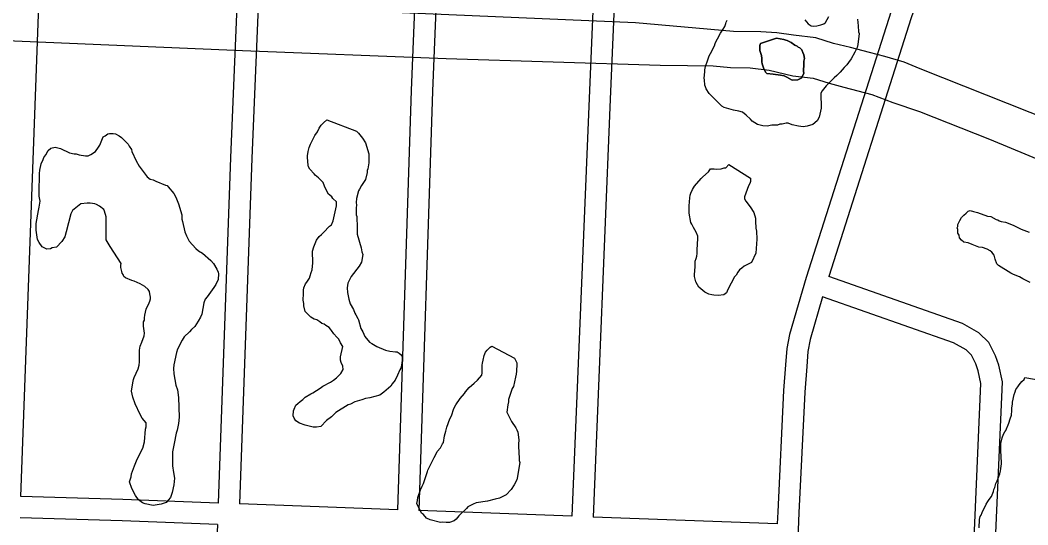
# Model space of a CAD drawing. Extents: x 3677843 to 3715951, y 511991 to 537744.
# Drawn here: x 3701466 to 3702883, y 519488 to 520197 of the extents above; entities that cross this region are included whole.
import ezdxf

# ---------------------------------------------------------------- set-up
doc = ezdxf.new("R2010")
doc.units = 0
doc.layers.add('V-ROAD-CNTR', color=7, linetype='Continuous')
doc.layers.add('V-SITE-VEGE', color=7, linetype='Continuous')

msp = doc.modelspace()

# ---------------------------------------------------------------- linework, layer by layer
at = {"layer": 'V-ROAD-CNTR'}
for points in [[(3702890, 521529.6), (3702876.7, 521146.9), (3702860.5, 520720.9), (3702859.4, 520687.4), (3702857.3, 520658.5), (3702852.8, 520634.4), (3702849.6, 520613.3), (3702846.1, 520595.4), (3702840.2, 520564.6), (3702827.4, 520518.6), (3702790.2, 520406.1), (3702718.7, 520200.6), (3702602.9, 519837.1)], [(3701467, 519527.6), (3701492.6, 520231.5), (3701514.4, 520860.1)], [(3701795.5, 520854), (3701784.7, 520554.4), (3701761.8, 520004.4), (3701744.2, 519518.1)], [(3701825.5, 520852.8), (3701814.7, 520553.3), (3701791.7, 520003.2), (3701774.2, 519517)], [(3702042.1, 520820.6), (3702034.4, 520559.9), (3702015.6, 520098.7), (3701996.4, 519508.8)], [(3702071.9, 520814.2), (3702064.4, 520558.8), (3702045.6, 520097.6), (3702026.4, 519507.7)], [(3702291.7, 520784.6), (3702285.6, 520556.7), (3702265.7, 520087.7), (3702241.6, 519499.7)], [(3702321.7, 520783.7), (3702315.6, 520555.7), (3702295.6, 520086.4), (3702271.6, 519498.5)], [(3702746.3, 520371.3), (3702690.3, 520210.1), (3702570.9, 519835.6), (3702559.5, 519796.8), (3702547.5, 519755.3), (3702543.6, 519735.4), (3702542, 519712.4), (3702539.2, 519676.3), (3702530.9, 519505.8), (3702530.2, 519488.9)], [(3700454.3, 520208.9), (3700798.4, 520194.9), (3701236.3, 520177.5), (3701778.7, 520154.9), (3702065, 520143.7), (3702365.5, 520133.9), (3702404, 520133.5), (3702440.2, 520133.2), (3702464.5, 520130.9), (3702492.3, 520130.2), (3702519.1, 520126.9), (3702552, 520119.2), (3702580.8, 520115.9), (3702603.5, 520108.8), (3702623.8, 520103.1), (3702663.2, 520093), (3702692.6, 520081.6), (3702730.5, 520069.1), (3702828.6, 520029.9), (3702964.1, 519973.7)], [(3703256.7, 519920.5), (3702731.1, 520128.9), (3702708.8, 520138.3), (3702681.6, 520146.2), (3702660, 520151.9), (3702633.1, 520159.1), (3702609.3, 520164.8), (3702584.5, 520172.7), (3702553.3, 520176.5), (3702529.5, 520179.5), (3702507.2, 520181.2), (3702469, 520181.3), (3702330.8, 520193.8), (3702003.1, 520207.9)], [(3702826.2, 519189.8), (3702834, 519391.2), (3702846.9, 519688.9), (3702841.8, 519712.2), (3702837.3, 519725.5), (3702827.9, 519744.2), (3702813.9, 519757.8), (3702790.6, 519771), (3702602.9, 519837.1)], [(3702594.1, 519808.4), (3702576.7, 519748.2), (3702573.4, 519731.4), (3702572, 519710.3), (3702569.2, 519674.4), (3702560.8, 519504.5), (3702544.3, 519078.9), (3702530.6, 518663.5), (3702513, 518240.2)], [(3702760.1, 518230.4), (3702778.3, 518729.7), (3702804, 519392.5), (3702816.7, 519686.3), (3702812.8, 519704.2), (3702809.5, 519713.9), (3702803.4, 519726.2), (3702795.7, 519733.6), (3702778.1, 519743.6), (3702594.1, 519808.4)], [(3701744.2, 519518.1), (3701610.2, 519523), (3701467, 519527.6)], [(3701996.4, 519508.8), (3701886.1, 519512.9), (3701774.2, 519517)], [(3701743.2, 519488.1), (3701609.1, 519493), (3701465.9, 519497.6)], [(3702241.6, 519499.7), (3702026.4, 519507.7)], [(3702530.2, 519488.9), (3702271.6, 519498.5)], [(3701743.2, 519488.1), (3701740.7, 519421), (3701713.2, 518520), (3701703.9, 518269)]]:
    msp.add_lwpolyline(points, dxfattribs=at)
at = {"layer": 'V-SITE-VEGE'}
for points in [[(3702643, 520198.7), (3702644.1, 520189.4), (3702644.7, 520181.2), (3702645.3, 520178.5), (3702643.7, 520163.2), (3702642.7, 520158.9), (3702639.5, 520152.3), (3702634.1, 520143), (3702630.3, 520138.1), (3702628.1, 520134.8), (3702624.3, 520130.9), (3702618.9, 520124.4), (3702614, 520119.4), (3702610.2, 520116.1), (3702598.9, 520105.1), (3702593.4, 520098), (3702591.8, 520094.7), (3702592, 520073.5), (3702589.3, 520060.9), (3702586.6, 520056), (3702580.1, 520050.5), (3702572.5, 520048.2), (3702566.5, 520047.6), (3702560, 520048.1), (3702551.2, 520050.3), (3702545.7, 520052.4), (3702543, 520052.4), (3702537, 520051.3), (3702533.8, 520051.2), (3702530.5, 520049.6), (3702522.9, 520049.5), (3702516.3, 520048.4), (3702509.8, 520048.9), (3702502.7, 520050.5), (3702495, 520055.4), (3702492.8, 520058.1), (3702486.8, 520064), (3702481.3, 520067.8), (3702476.4, 520069.4), (3702468.7, 520071), (3702455.6, 520074.7), (3702452.3, 520076.4), (3702439.1, 520089.4), (3702434.7, 520094.2), (3702430.3, 520100.8), (3702429.2, 520103.5), (3702428.7, 520106.2), (3702428.1, 520113.3), (3702427.5, 520116), (3702428.5, 520124.7), (3702428.5, 520127.5), (3702429.6, 520132.4), (3702432.8, 520141.7), (3702434.4, 520147.1), (3702436.6, 520150.4), (3702441.9, 520161.4), (3702443, 520164.7), (3702444.1, 520166.8), (3702446.2, 520171.2), (3702450.6, 520178.9), (3702454.3, 520184.9), (3702456.5, 520188.7), (3702458.1, 520192.6), (3702458.6, 520194.8), (3702459.7, 520197.5)], [(3702569.3, 520197.7), (3702573.7, 520192.2), (3702578.1, 520189.5), (3702581.9, 520189), (3702585.8, 520189.6), (3702591.7, 520190.7), (3702595.6, 520192.4), (3702598.3, 520194), (3702602.6, 520202.8)], [(3701946.1, 519663.4), (3701936.3, 519660.6), (3701930.4, 519657.3), (3701927.1, 519656.2), (3701909.7, 519645.7), (3701903.8, 519639.7), (3701896.7, 519634.2), (3701888.6, 519625.9), (3701882.6, 519624.8), (3701877.7, 519624.8), (3701866.7, 519628), (3701858.5, 519630.6), (3701853.6, 519633.9), (3701850.9, 519637.7), (3701849.8, 519640.9), (3701850.3, 519648), (3701851.3, 519650.2), (3701853.5, 519655.7), (3701856.2, 519658.4), (3701859.4, 519661.2), (3701863.2, 519663.9), (3701866.5, 519667.2), (3701874.6, 519671.7), (3701877.4, 519673.3), (3701887.7, 519679.9), (3701891.5, 519682.7), (3701902.3, 519688.2), (3701906.2, 519691), (3701910.5, 519694.3), (3701916.5, 519700.3), (3701920.2, 519706.3), (3701919.7, 519710.7), (3701917.4, 519716.1), (3701916.3, 519719.4), (3701916.3, 519723.7), (3701919.5, 519738.5), (3701916.2, 519743.4), (3701914, 519748.8), (3701911.2, 519751.5), (3701906.8, 519756.4), (3701903.5, 519760.8), (3701902.4, 519762.9), (3701900.2, 519765.1), (3701895.8, 519767.8), (3701893.1, 519770), (3701889.8, 519771), (3701887.1, 519773.2), (3701883.2, 519775.9), (3701879.4, 519777), (3701874.5, 519779.6), (3701868.4, 519785.6), (3701866.8, 519787.8), (3701864.6, 519795.4), (3701864.5, 519798.7), (3701864, 519803.6), (3701864.4, 519812.9), (3701864.4, 519817.8), (3701864.9, 519821), (3701867.1, 519826.5), (3701868.7, 519828.7), (3701872.5, 519834.7), (3701873.5, 519838), (3701875.2, 519842.4), (3701876.2, 519846.2), (3701877.2, 519856), (3701877.1, 519872.4), (3701878.7, 519878.4), (3701882.5, 519888.2), (3701886.3, 519893.2), (3701889.5, 519895.9), (3701892.2, 519898.7), (3701900.9, 519907.5), (3701903.6, 519909.7), (3701905.8, 519915.1), (3701910.5, 519936.4), (3701910.5, 519941.9), (3701905.6, 519946.8), (3701903.9, 519948.9), (3701901.2, 519951.1), (3701899.5, 519952.7), (3701896.2, 519958.7), (3701894, 519964.1), (3701891.8, 519969), (3701885.2, 519975.5), (3701880.8, 519979.3), (3701879.1, 519981.5), (3701873.1, 519988), (3701871.4, 519991.3), (3701870.9, 519993.4), (3701869.7, 520004.3), (3701869.7, 520006.5), (3701870.8, 520012.5), (3701872.4, 520018.5), (3701874, 520022.9), (3701876.1, 520026.7), (3701880.4, 520035), (3701883.7, 520040.4), (3701886.4, 520045.4), (3701889.1, 520049.7), (3701892.3, 520053), (3701897.2, 520057.4)], [(3701897.2, 520057.4), (3701938.8, 520041.3), (3701941.5, 520038.6), (3701947, 520031.6), (3701951.4, 520025.1), (3701955.9, 520009.3), (3701956, 519996.7), (3701954.9, 519988.5), (3701953.8, 519985.8), (3701953.9, 519983.1), (3701951.2, 519973.2), (3701945.8, 519965), (3701943.1, 519959.5), (3701941.5, 519957.4), (3701938.8, 519946.4), (3701938.3, 519941), (3701938.9, 519937.2), (3701938.4, 519933.3), (3701938.4, 519923.5), (3701939, 519921.3), (3701939.6, 519905.5), (3701939.7, 519896.3), (3701945.3, 519877.2), (3701946.4, 519871.8), (3701947.5, 519867.9), (3701946, 519857), (3701942.7, 519851.5), (3701931.4, 519836.8), (3701926.5, 519827.4), (3701925.5, 519820.9), (3701926.1, 519814.4), (3701927.8, 519805.1), (3701930, 519798.6), (3701934.4, 519790.4), (3701936.6, 519785.5), (3701937.7, 519782.8), (3701940.5, 519777.9), (3701941.6, 519775.7), (3701944.9, 519763.8), (3701947.7, 519758.9), (3701950.5, 519752.3), (3701957.1, 519744.7), (3701960.4, 519742.6), (3701967.5, 519738.3), (3701979.5, 519733.4), (3701985.5, 519731.8), (3701993.7, 519730.8), (3701995.9, 519730.8), (3701998.6, 519729.2), (3702001.4, 519726.5), (3702003, 519724.3), (3702003.1, 519718.9), (3702002, 519712.3), (3702000.9, 519707.9), (3701999.9, 519705.7), (3701996.6, 519698.1), (3701992.9, 519691), (3701989.1, 519686), (3701986.9, 519682.8), (3701977.2, 519674), (3701971.7, 519670.1), (3701957.6, 519666.2), (3701951.6, 519665.1), (3701946.1, 519663.4)], [(3701607.8, 519855.3), (3701592.4, 519879.2), (3701586.9, 519888.5), (3701586.6, 519920.7), (3701584.4, 519928.8), (3701583.3, 519931), (3701577.3, 519935.9), (3701573.4, 519938), (3701570.7, 519939.1), (3701564.2, 519940.1), (3701560.3, 519940.1), (3701551.1, 519939), (3701539.7, 519929.6), (3701537, 519925.2), (3701530.6, 519899.6), (3701528.5, 519892.5), (3701524.7, 519885.9), (3701517.1, 519878.2), (3701511.1, 519877.1), (3701508.4, 519876), (3701503.5, 519875.4), (3701499.7, 519877), (3701496.9, 519878.6), (3701492.5, 519884.6), (3701490.3, 519888.9), (3701488.6, 519902), (3701488.5, 519911.3), (3701491.7, 519929.9), (3701492.7, 519934.2), (3701493.8, 519943), (3701492.6, 519950), (3701492.6, 519956.6), (3701492.5, 519966.9), (3701493.1, 519969.7), (3701493, 519981.7), (3701493.5, 519986.6), (3701495.6, 519995.3), (3701498.3, 520001.3), (3701499.4, 520004.1), (3701502.1, 520007.9), (3701505.3, 520013.9), (3701509.1, 520017.2), (3701515.1, 520018.9), (3701520.6, 520017.3), (3701522.7, 520016.8), (3701535.3, 520010.9), (3701541.9, 520009.3), (3701544.6, 520009.3), (3701549, 520008.2), (3701557.7, 520006.6), (3701561.5, 520006.7), (3701565.3, 520008.3), (3701571.9, 520012.7), (3701576.2, 520018.8), (3701577.8, 520021.5), (3701582.6, 520033.5), (3701585.4, 520034.6), (3701589.2, 520037.4), (3701591.3, 520038), (3701596.8, 520038), (3701600.1, 520037.5), (3701605, 520034.8), (3701608.3, 520032.6), (3701612.7, 520028.3), (3701617.6, 520022.9), (3701619.3, 520020.1), (3701622.6, 520015.3), (3701623.1, 520012.5), (3701629.2, 519999.5), (3701633.1, 519991.9), (3701644.6, 519977.2), (3701648.5, 519974), (3701652.8, 519972.9), (3701656.7, 519970.8), (3701670.4, 519965.4), (3701672.5, 519964.9), (3701674.2, 519963.2), (3701681.9, 519953.5), (3701684.6, 519948.6), (3701688.5, 519939.3), (3701693, 519923.5), (3701693, 519917.5), (3701694.1, 519914.3), (3701697.5, 519899.6), (3701699.7, 519894.1), (3701703.6, 519886.5), (3701712.9, 519876.2), (3701716.8, 519873), (3701722.3, 519869.7)], [(3702886.1, 519828.5), (3702875.7, 519833.8), (3702870.8, 519836.5), (3702864.8, 519838.7), (3702861.5, 519840.3), (3702858.8, 519841.4), (3702841.2, 519852.2), (3702839, 519854.9), (3702836.8, 519861.4), (3702835.1, 519866.8), (3702831.8, 519871.2), (3702829.7, 519872.8), (3702825.3, 519875.5), (3702818.7, 519877.6), (3702813.8, 519878.2), (3702804.5, 519881.9), (3702798.5, 519884.1), (3702792.5, 519885.1), (3702789.2, 519887.8), (3702786.4, 519891.1), (3702785.9, 519894.9), (3702784.2, 519897.6), (3702784.2, 519903.1), (3702783.1, 519905.2), (3702784.2, 519907.4), (3702784.1, 519910.1), (3702786.8, 519915.6), (3702789.5, 519920), (3702792.8, 519923.3), (3702796, 519926), (3702798.7, 519928.8), (3702801.5, 519929.9), (3702806.4, 519928.3), (3702811.8, 519926.7), (3702826.1, 519921.9), (3702830.4, 519921.4), (3702838.1, 519917), (3702840.3, 519916.5), (3702842.5, 519915.4), (3702845.2, 519914.4), (3702851.2, 519913.3), (3702862.1, 519909), (3702873.1, 519903.6), (3702884.6, 519899.3)], [(3701722.3, 519869.7), (3701733.8, 519859.4), (3701737.6, 519855.1), (3701742.6, 519847), (3701744.2, 519843.2), (3701744.8, 519840.4), (3701744.3, 519832.8), (3701741.1, 519825.7), (3701738.4, 519821.3), (3701728.7, 519808.1), (3701725.9, 519804.9), (3701724.3, 519799.9), (3701721.2, 519784.1), (3701719.6, 519779.7), (3701716.3, 519774.2), (3701711.5, 519766.6), (3701706.6, 519762.2), (3701703.9, 519758.9), (3701696.3, 519751.8), (3701693.6, 519747.4), (3701687.1, 519734.8), (3701685.5, 519729.9), (3701681.8, 519712.4), (3701681.3, 519707.5), (3701681.9, 519699.8), (3701684.7, 519684), (3701687, 519677.5), (3701688.7, 519666.6), (3701689.4, 519638.8), (3701688.4, 519630.1), (3701686.8, 519620.8), (3701685.2, 519616.4), (3701682.6, 519602.2), (3701679.9, 519590.2), (3701680, 519570.6), (3701681.7, 519561.3), (3701682.9, 519553.1), (3701681.9, 519543.8), (3701679.7, 519532.9), (3701677.1, 519525.8), (3701673.8, 519522.5), (3701671.1, 519519.2), (3701664, 519516.5), (3701653.1, 519514.7), (3701641.7, 519516.9), (3701637.8, 519518.5), (3701632.4, 519522.8), (3701628, 519528.8), (3701623, 519538.5), (3701619.6, 519548.3), (3701621.8, 519554.9), (3701622.3, 519559.3), (3701626.6, 519570.8), (3701630.3, 519580), (3701638.4, 519595.4), (3701640.5, 519604.1), (3701642.1, 519622.1), (3701643.1, 519625.4), (3701643.1, 519630.9), (3701637.6, 519637.4), (3701634.8, 519642.8), (3701627.6, 519658), (3701624.3, 519667.3), (3701622.6, 519675.4), (3701624.2, 519687.5), (3701625.2, 519691.8), (3701626.3, 519694.6), (3701631.7, 519707.1), (3701633.3, 519712.1), (3701633.8, 519717), (3701633.7, 519733.3), (3701634.8, 519738.8), (3701636.9, 519744.3), (3701640.1, 519753.6), (3701640.6, 519757.4), (3701639.5, 519767.2), (3701639.4, 519773.2), (3701640.5, 519775.4), (3701640.5, 519778.7), (3701641, 519782.5), (3701642.1, 519786.8), (3701643.1, 519790.7), (3701647.4, 519800), (3701648, 519802.2), (3701649, 519805.4), (3701649, 519807.6), (3701648.4, 519812.5), (3701647.9, 519815.8), (3701645.7, 519818.5), (3701641.3, 519822.8), (3701634.7, 519826.6), (3701626, 519830.4), (3701622.7, 519831.4), (3701613.9, 519835.2), (3701611.7, 519836.8), (3701610.6, 519839.5), (3701609.5, 519841.7), (3701609, 519843.9), (3701607.3, 519849.3), (3701607.3, 519852.6), (3701607.8, 519855.3)], [(3702814.2, 519483.3), (3702814.7, 519495.3), (3702815.8, 519499.1), (3702816.8, 519501.3), (3702818.4, 519505.1), (3702823.8, 519516.6), (3702826.5, 519520.4), (3702828.1, 519523.2), (3702831.4, 519527.6), (3702834.1, 519534.7), (3702834.6, 519537.4), (3702836.2, 519540.1), (3702837.8, 519545.6), (3702839.4, 519549.4), (3702843.2, 519559.3), (3702844.2, 519563.6), (3702845.8, 519573.5), (3702845.8, 519576.2), (3702845.2, 519582.2), (3702844.6, 519593.1), (3702844.5, 519601.8), (3702846.7, 519610), (3702848.3, 519614.9), (3702850.4, 519618.2), (3702851.5, 519620.4), (3702855.8, 519630.8), (3702857.9, 519636.8), (3702859.5, 519641.7), (3702860, 519648.3), (3702860, 519651.6), (3702861.1, 519657.6), (3702861.1, 519660.3), (3702863.2, 519670.7), (3702864.8, 519674.5), (3702865.8, 519677.8), (3702868.5, 519681.6), (3702870.2, 519684.4), (3702874, 519689.3), (3702877.2, 519692), (3702878.3, 519694.8), (3702902.9, 519690.6)]]:
    msp.add_lwpolyline(points, dxfattribs=at)
for points in [[(3702506.8, 520164.5), (3702529.1, 520172.3), (3702539.5, 520170.2), (3702542.3, 520169.1), (3702544.4, 520168.6), (3702549.9, 520165.9), (3702554.8, 520162.1), (3702558.1, 520161), (3702559.8, 520159.4), (3702562, 520158.3), (3702564.7, 520155.6), (3702566.4, 520151.8), (3702567.5, 520148.6), (3702568.6, 520143.7), (3702567.5, 520139.8), (3702567.6, 520131.7), (3702567.1, 520129.5), (3702567.1, 520125.7), (3702567.7, 520122.4), (3702565.5, 520118), (3702563.9, 520115.8), (3702559, 520113.6), (3702551.3, 520113), (3702543.7, 520117.3), (3702539.9, 520118.9), (3702534.9, 520120), (3702524.6, 520121.6), (3702515.8, 520122.6), (3702513.6, 520124.2), (3702510.9, 520130.2), (3702509.2, 520136.2), (3702508.6, 520138.9), (3702508.6, 520143.3), (3702508, 520147.6), (3702505.8, 520154.7), (3702505.8, 520161.8)], [(3702506.8, 520164.5), (3702505.8, 520161.8), (3702505.8, 520154.7), (3702508, 520147.6), (3702508.6, 520143.3), (3702508.6, 520138.9), (3702509.2, 520136.2), (3702510.9, 520130.2), (3702513.6, 520124.2), (3702515.8, 520122.6), (3702524.6, 520121.6), (3702534.9, 520120), (3702539.9, 520118.9), (3702543.7, 520117.3), (3702551.3, 520113), (3702559, 520113.6), (3702563.9, 520115.8), (3702565.5, 520118), (3702567.7, 520122.4), (3702567.1, 520125.7), (3702567.1, 520129.5), (3702567.6, 520131.7), (3702567.5, 520139.8), (3702568.6, 520143.7), (3702567.5, 520148.6), (3702566.4, 520151.8), (3702564.7, 520155.6), (3702562, 520158.3), (3702559.8, 520159.4), (3702558.1, 520161), (3702554.8, 520162.1), (3702549.9, 520165.9), (3702544.4, 520168.6), (3702542.3, 520169.1), (3702539.5, 520170.2), (3702529.1, 520172.3)], [(3702462.1, 519994.6), (3702492.8, 519975.2), (3702492.8, 519970.3), (3702491.8, 519967.5), (3702490.1, 519964.2), (3702484.2, 519948.9), (3702484.3, 519946.2), (3702485.9, 519942.9), (3702492, 519934.8), (3702497.5, 519926.7), (3702499.7, 519919), (3702499.7, 519914.7), (3702500.4, 519904.9), (3702500.9, 519900.5), (3702501.5, 519889.6), (3702500, 519869.9), (3702494.1, 519856.8), (3702490.3, 519854.6), (3702483.8, 519851.3), (3702480.5, 519848.5), (3702477.3, 519846.3), (3702475.1, 519843.1), (3702472.4, 519838.7), (3702470.3, 519836.5), (3702460.6, 519818.4), (3702459, 519814), (3702455.2, 519811.3), (3702447, 519810.1), (3702441, 519810.6), (3702438.2, 519811.2), (3702433.9, 519812.2), (3702428.4, 519814.9), (3702420.2, 519822), (3702418, 519825.2), (3702415.8, 519829.6), (3702414.1, 519836.7), (3702414.1, 519839.4), (3702415.1, 519850.8), (3702415, 519858.5), (3702416.1, 519862.3), (3702417.2, 519865.6), (3702417.7, 519869.4), (3702417.7, 519873.2), (3702418.1, 519883.6), (3702418.6, 519889), (3702418.6, 519893.4), (3702416.4, 519899.4), (3702412.5, 519905.9), (3702410.3, 519910.3), (3702408.7, 519913), (3702406.4, 519926.1), (3702406.3, 519936.4), (3702407.4, 519947.3), (3702407.9, 519951.2), (3702408.9, 519953.9), (3702411.1, 519959.4), (3702413.8, 519963.7), (3702423.5, 519974.7), (3702425.7, 519976.9), (3702433.8, 519984), (3702436.5, 519988.4), (3702441.4, 519988.5), (3702445.3, 519987.9), (3702451.3, 519988.5), (3702455.6, 519989.6), (3702457.8, 519989.7)], [(3702128.9, 519738.8), (3702160.7, 519722.1), (3702162.3, 519719.4), (3702164, 519715.6), (3702164, 519713.4), (3702163.5, 519703.6), (3702163, 519699.7), (3702162.5, 519695.4), (3702159.3, 519682.3), (3702157.7, 519679.5), (3702153.9, 519668), (3702152.3, 519663.7), (3702152.3, 519660.4), (3702151.3, 519656.6), (3702150.3, 519646.2), (3702156.9, 519633.1), (3702162.9, 519623.9), (3702164.1, 519621.2), (3702165.7, 519617.9), (3702166.9, 519607), (3702166.4, 519601), (3702166.4, 519597.8), (3702167.6, 519581.4), (3702167.6, 519578.1), (3702168.2, 519575.4), (3702166.6, 519564.5), (3702165, 519555.8), (3702164, 519550.8), (3702160.2, 519543.7), (3702156.4, 519537.1), (3702149.4, 519530), (3702139.6, 519525), (3702133.6, 519523.9), (3702122.7, 519521.1), (3702106.9, 519518.3), (3702102.6, 519516.6), (3702095.5, 519512.7), (3702093.3, 519510.6), (3702082.5, 519500.1), (3702078.7, 519495.7), (3702076, 519493), (3702069.5, 519490.8), (3702064.6, 519490.7), (3702059.1, 519491.2), (3702056.9, 519490.7), (3702042.2, 519494.4), (3702037.2, 519497.1), (3702032.8, 519502), (3702030.1, 519504.1), (3702023.5, 519517.7), (3702024.5, 519521.6), (3702025, 519525.9), (3702028.8, 519536.9), (3702030.9, 519541.8), (3702033.1, 519545.6), (3702038.4, 519562.6), (3702039, 519564.7), (3702048.1, 519582.3), (3702050.3, 519586.6), (3702052.4, 519590.5), (3702056.8, 519595.9), (3702059.5, 519601.4), (3702061.1, 519603.6), (3702062.7, 519612.9), (3702064.2, 519619.4), (3702065.9, 519624.9), (3702070.1, 519636.9), (3702072.3, 519640.8), (3702075.5, 519651.2), (3702078.2, 519656.6), (3702084.7, 519665.4), (3702090.6, 519672.5), (3702092.2, 519674.7), (3702097.1, 519680.8), (3702104.2, 519686.8), (3702109.1, 519691.2), (3702115, 519698.3), (3702115.5, 519701.6), (3702115.5, 519712), (3702116, 519715.2), (3702117, 519719.1), (3702118.1, 519725.6), (3702120.2, 519730.5), (3702122.4, 519733.3), (3702126.7, 519737.7)]]:
    msp.add_lwpolyline(points, close=True, dxfattribs=at)

doc.saveas('drawing.dxf')
